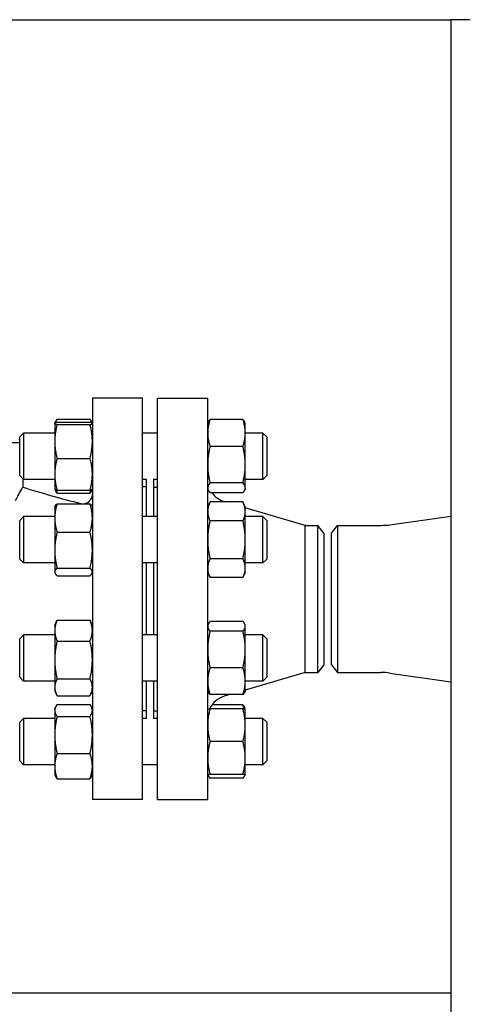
# Model space of a CAD drawing. Header units: inches. Extents: x 24 to 1128, y -69 to 748.
# Tile 484 of 656: x 649.49 to 656.65, y 358.92 to 374.86. Entities that reach past the tile are written whole.
import ezdxf

# ---------------------------------------------------------------- set-up
doc = ezdxf.new("R2010")
doc.units = ezdxf.units.IN
doc.header["$LTSCALE"] = 32
doc.header["$MEASUREMENT"] = 0
doc.layers.add('Visible (ANSI)', color=7, linetype='Continuous', lineweight=30)

msp = doc.modelspace()

# ---------------------------------------------------------------- linework, layer by layer
at = {"layer": 'Visible (ANSI)'}
for p, q in [((621.90363, 374.85867), (656.46713, 374.85867)), ((656.46713, 374.85867), (656.46713, 359.10867)), ((656.84213, 374.85867), (656.46713, 374.85867)), ((650.66313, 368.73367), (650.66313, 362.23367)), ((651.47313, 368.73367), (650.66313, 368.73367)), ((651.47313, 362.23367), (651.47313, 368.73367)), ((651.72063, 362.23367), (651.72063, 368.73367)), ((651.72063, 368.73367), (652.53063, 368.73367)), ((652.53063, 362.23367), (652.53063, 368.73367)), ((650.05413, 368.32437), (650.05456, 368.32529)), ((650.05413, 368.32437), (650.05413, 368.32345)), ((650.05413, 368.32345), (650.05413, 368.03135)), ((650.05456, 368.32529), (650.06743, 368.35289)), ((650.09244, 368.39393), (650.62483, 368.39393)), ((650.09244, 368.34149), (650.62483, 368.34149)), ((650.6627, 368.32529), (650.64983, 368.35289)), ((650.66313, 368.32437), (650.6627, 368.32529)), ((652.53063, 368.32437), (652.53937, 368.3431)), ((653.10133, 368.38562), (652.56894, 368.38562)), ((653.13963, 368.32437), (653.1309, 368.3431)), ((653.13963, 368.16884), (653.13963, 368.32437)), ((649.48609, 368.10587), (649.54859, 368.16837)), ((649.54859, 368.16837), (649.54859, 367.41837)), ((650.05413, 368.16837), (649.54859, 368.16837)), ((650.09244, 368.30541), (650.62483, 368.30541)), ((651.72063, 368.16837), (651.47313, 368.16837)), ((653.13963, 367.65594), (653.13963, 368.16884)), ((653.42359, 368.16837), (653.13963, 368.16837)), ((653.42359, 367.41837), (653.42359, 368.16837)), ((653.48609, 368.10587), (653.42359, 368.16837)), ((649.48609, 368.01117), (643.03804, 368.01117)), ((649.47313, 368.07367), (649.48609, 368.06071)), ((649.48609, 367.48087), (649.48609, 368.10587)), ((650.05413, 368.03135), (650.05413, 367.50127)), ((653.48609, 368.10587), (653.48609, 367.48087)), ((653.10133, 367.95206), (652.56894, 367.95206)), ((650.09244, 367.75729), (650.62483, 367.75729)), ((653.13963, 367.28046), (653.13963, 367.65594)), ((649.48609, 367.48087), (649.54859, 367.41837)), ((649.53563, 367.43132), (649.53563, 367.29148)), ((650.05413, 367.41837), (649.54859, 367.41837)), ((650.05413, 367.50127), (650.05413, 367.26237)), ((651.53563, 367.41837), (651.47313, 367.41837)), ((651.53563, 367.42324), (651.53563, 366.81538)), ((651.65563, 367.42324), (651.65563, 366.81538)), ((651.72063, 367.41837), (651.65563, 367.41837)), ((653.10133, 367.35981), (652.56894, 367.35981)), ((653.42359, 367.41837), (653.13963, 367.41837)), ((653.48609, 367.48087), (653.42359, 367.41837)), ((650.05413, 367.26237), (650.05456, 367.26145)), ((650.05456, 367.26145), (650.06743, 367.23385)), ((650.09244, 367.24525), (650.62483, 367.24525)), ((650.6627, 367.26145), (650.64983, 367.23385)), ((650.66313, 367.26237), (650.6627, 367.26145)), ((651.53563, 367.29617), (651.47313, 367.29617)), ((651.66063, 366.81538), (651.66063, 367.29367)), ((651.66063, 367.29367), (651.72063, 367.29367)), ((652.53063, 367.26237), (652.53937, 367.24364)), ((653.10133, 367.20111), (652.56894, 367.20111)), ((653.13963, 367.26237), (653.1309, 367.24364)), ((653.13963, 367.26237), (653.13963, 367.28046)), ((650.09244, 367.1928), (650.62483, 367.1928)), ((651.66063, 367.17367), (651.65563, 367.17367)), ((652.53063, 366.97138), (652.56894, 367.05352)), ((653.10133, 367.05352), (652.56894, 367.05352)), ((652.82015, 367.05352), (652.79983, 367.0595)), ((653.13963, 366.97138), (653.10133, 367.05352)), ((650.05413, 366.97138), (650.05932, 366.9825)), ((650.05413, 366.97138), (650.05413, 366.79311)), ((650.09244, 367.02227), (650.62483, 367.02227)), ((650.66313, 366.97138), (650.65795, 366.9825)), ((653.13963, 366.90024), (653.13963, 366.97138)), ((654.11174, 366.67367), (653.13963, 366.95956)), ((653.13963, 366.44038), (653.13963, 366.90024)), ((649.48609, 366.75288), (649.54859, 366.81538)), ((649.48609, 366.12788), (649.48609, 366.75288)), ((649.54859, 366.81538), (649.54859, 366.06538)), ((650.05413, 366.81538), (649.54859, 366.81538)), ((650.05413, 366.79311), (650.05413, 366.273)), ((651.72063, 366.81538), (651.47313, 366.81538)), ((653.10133, 366.74695), (652.56894, 366.74695)), ((653.42359, 366.81538), (653.13963, 366.81538)), ((653.42359, 366.06538), (653.42359, 366.81538)), ((653.48609, 366.75288), (653.42359, 366.81538)), ((653.48609, 366.75288), (653.48609, 366.12788)), ((655.48099, 366.68372), (656.46713, 366.8246)), ((650.09244, 366.56395), (650.62483, 366.56395)), ((654.11174, 364.29367), (654.11174, 366.67367)), ((654.11174, 366.67367), (654.31472, 366.67367)), ((654.31472, 364.29367), (654.31472, 366.67367)), ((654.41063, 366.54867), (654.31472, 366.67367)), ((654.53563, 366.54867), (654.63155, 366.67367)), ((654.63155, 366.67367), (654.63155, 364.29367)), ((654.63155, 366.67367), (655.33957, 366.67367)), ((653.13963, 365.98052), (653.13963, 366.44038)), ((654.41063, 366.54867), (654.41063, 364.41867)), ((654.53563, 364.41867), (654.53563, 366.54867)), ((650.05413, 366.273), (650.05413, 365.92027)), ((649.48609, 366.12788), (649.54859, 366.06538)), ((653.10133, 366.13381), (652.56894, 366.13381)), ((653.48609, 366.12788), (653.42359, 366.06538)), ((650.05413, 366.06538), (649.54859, 366.06538)), ((650.09244, 365.98206), (650.62483, 365.98206)), ((651.72063, 366.06538), (651.47313, 366.06538)), ((651.53563, 366.06538), (651.53563, 364.90196)), ((651.65563, 366.06538), (651.65563, 364.90196)), ((651.66063, 364.90196), (651.66063, 366.06538)), ((653.42359, 366.06538), (653.13963, 366.06538)), ((653.13963, 365.90938), (653.13963, 365.98052)), ((650.05413, 365.92027), (650.05413, 365.90938)), ((650.05413, 365.90938), (650.05932, 365.89825)), ((650.09244, 365.85849), (650.62483, 365.85849)), ((650.66313, 365.90938), (650.65795, 365.89825)), ((652.53063, 365.90938), (652.56894, 365.82723)), ((653.10133, 365.82723), (652.56894, 365.82723)), ((653.13963, 365.90938), (653.10133, 365.82723)), ((650.09244, 365.13904), (650.62483, 365.13904)), ((650.05413, 365.05796), (650.08351, 365.12096)), ((650.05413, 365.05796), (650.05413, 364.9704)), ((650.05413, 364.9704), (650.05413, 364.49572)), ((650.66313, 365.05796), (650.63376, 365.12096)), ((652.53063, 365.05796), (652.53937, 365.07669)), ((653.10133, 365.11921), (652.56894, 365.11921)), ((653.13963, 365.05796), (653.1309, 365.07669)), ((653.13963, 365.03987), (653.13963, 365.05796)), ((653.13963, 364.66439), (653.13963, 365.03987)), ((649.48609, 364.83946), (649.54859, 364.90196)), ((649.48609, 364.21446), (649.48609, 364.83946)), ((649.54859, 364.90196), (649.54859, 364.15196)), ((650.05413, 364.90196), (649.54859, 364.90196)), ((651.72063, 364.90196), (651.47313, 364.90196)), ((653.10133, 364.96052), (652.56894, 364.96052)), ((653.42359, 364.90196), (653.13963, 364.90196)), ((653.42359, 364.15196), (653.42359, 364.90196)), ((653.48609, 364.83946), (653.42359, 364.90196)), ((653.48609, 364.83946), (653.48609, 364.21446)), ((650.09244, 364.80176), (650.62483, 364.80176)), ((653.13963, 364.15149), (653.13963, 364.66439)), ((650.05413, 364.49572), (650.05413, 364.05228)), ((653.10133, 364.36827), (652.56894, 364.36827)), ((654.41063, 364.41867), (654.31472, 364.29367)), ((654.53563, 364.41867), (654.63155, 364.29367)), ((649.48609, 364.21446), (649.54859, 364.15196)), ((650.09244, 364.18967), (650.62483, 364.18967)), ((654.11174, 364.29367), (653.13963, 364.00777)), ((653.48609, 364.21446), (653.42359, 364.15196)), ((654.11174, 364.29367), (654.31472, 364.29367)), ((654.63155, 364.29367), (655.33957, 364.29367)), ((655.48099, 364.28362), (656.46713, 364.14274)), ((650.05413, 364.15196), (649.54859, 364.15196)), ((650.05413, 364.05228), (650.05413, 363.99596)), ((651.72063, 364.15196), (651.47313, 364.15196)), ((651.53563, 364.15196), (651.53563, 363.5441)), ((651.65563, 364.15196), (651.65563, 363.5441)), ((651.66063, 363.67367), (651.66063, 364.15196)), ((653.42359, 364.15196), (653.13963, 364.15196)), ((653.13963, 363.99596), (653.13963, 364.15149)), ((650.05413, 363.99596), (650.08351, 363.93297)), ((650.09244, 363.91488), (650.62483, 363.91488)), ((650.66313, 363.99596), (650.63376, 363.93297)), ((652.53063, 363.99596), (652.53937, 363.97723)), ((653.10133, 363.93471), (652.56894, 363.93471)), ((652.89119, 363.93471), (652.79983, 363.90784)), ((653.13963, 363.99596), (653.1309, 363.97723)), ((650.05413, 363.70497), (650.06743, 363.73349)), ((650.05413, 363.70497), (650.05413, 363.6779)), ((650.09244, 363.77454), (650.62483, 363.77454)), ((650.66313, 363.70497), (650.64983, 363.73349)), ((651.66063, 363.79367), (651.65563, 363.79367)), ((653.10133, 363.70497), (652.56894, 363.70497)), ((653.10133, 363.76622), (652.60062, 363.76622)), ((653.13963, 363.70497), (653.1309, 363.7237)), ((653.13963, 363.43947), (653.13963, 363.70497)), ((649.48609, 363.48647), (649.54859, 363.54897)), ((649.54859, 363.54897), (649.54859, 362.79897)), ((650.05413, 363.54897), (649.54859, 363.54897)), ((650.05413, 363.6779), (650.05413, 363.28098)), ((650.09244, 363.58127), (650.62483, 363.58127)), ((651.53563, 363.67117), (651.47313, 363.67117)), ((651.53563, 363.54897), (651.47313, 363.54897)), ((651.72063, 363.54897), (651.65563, 363.54897)), ((651.66063, 363.67367), (651.72063, 363.67367)), ((653.42359, 363.54897), (653.13963, 363.54897)), ((653.42359, 362.79897), (653.42359, 363.54897)), ((653.48609, 363.48647), (653.42359, 363.54897)), ((649.48609, 362.86147), (649.48609, 363.48647)), ((653.13963, 362.90847), (653.13963, 363.43947)), ((653.48609, 363.48647), (653.48609, 362.86147)), ((650.05413, 363.28098), (650.05413, 362.77705)), ((653.10133, 363.17397), (652.56894, 363.17397)), ((650.09244, 362.9807), (650.62483, 362.9807)), ((653.13963, 362.64297), (653.13963, 362.90847)), ((649.48609, 362.86147), (649.54859, 362.79897)), ((650.05413, 362.79897), (649.54859, 362.79897)), ((650.05413, 362.77705), (650.05413, 362.64297)), ((651.72063, 362.79897), (651.47313, 362.79897)), ((653.42359, 362.79897), (653.13963, 362.79897)), ((653.48609, 362.86147), (653.42359, 362.79897)), ((650.05413, 362.64297), (650.06743, 362.61445)), ((650.66313, 362.64297), (650.64983, 362.61445)), ((652.53063, 362.64297), (652.53937, 362.62424)), ((653.10133, 362.64297), (652.56894, 362.64297)), ((653.10133, 362.58172), (652.56894, 362.58172)), ((653.13963, 362.64297), (653.1309, 362.62424)), ((650.09244, 362.57341), (650.62483, 362.57341)), ((651.47313, 362.23367), (650.66313, 362.23367)), ((651.72063, 362.23367), (652.53063, 362.23367)), ((621.90363, 359.10867), (656.46713, 359.10867)), ((656.46713, 359.10867), (656.46713, 358.73367))]:
    msp.add_line(p, q, dxfattribs=at)
for centre, radius, start, end in [((652.90563, 367.41926), 0.375, 215.572456, 253.61155), ((650.51313, 367.17367), 0.15, 256.379293, 0), ((655.33957, 367.67367), 1, 270, 278.130102), ((655.33957, 363.29367), 1, 81.869898, 90), ((652.90563, 363.54807), 0.375, 106.38845, 155.267065)]:
    msp.add_arc(centre, radius, start, end, dxfattribs=at)
for points, weights in [([(650.09244, 368.34149), (650.05413, 368.33182), (650.05413, 368.32345)], [1, 1.0379548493, 1]), ([(650.05413, 368.32345), (650.05413, 368.31508), (650.09244, 368.30541)], [1, 1.0379548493, 1]), ([(650.09244, 368.39393), (650.06709, 368.35967), (650.05866, 368.32945)], [1, 1.02479550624, 1.01719372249]), ([(650.65861, 368.32945), (650.65017, 368.35967), (650.62483, 368.39393)], [1.01719372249, 1.02479550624, 1]), ([(650.66313, 368.32345), (650.66313, 368.33182), (650.62483, 368.34149)], [1, 1.0379548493, 1]), ([(650.62483, 368.30541), (650.66313, 368.31508), (650.66313, 368.32345)], [1, 1.0379548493, 1]), ([(652.56894, 368.38562), (652.53063, 368.26945), (652.53063, 368.16884)], [1, 1.0379548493, 1]), ([(652.53937, 368.3431), (652.54874, 368.3632), (652.56894, 368.38562)], [1.01895290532, 1.01965956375, 1]), ([(653.13963, 368.16884), (653.13963, 368.26945), (653.10133, 368.38562)], [1, 1.0379548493, 1]), ([(653.10133, 368.38562), (653.12152, 368.3632), (653.1309, 368.3431)], [1, 1.01965956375, 1.01895290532]), ([(650.09244, 368.30541), (650.05413, 368.15854), (650.05413, 368.03135)], [1, 1.0379548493, 1]), ([(650.66313, 368.03135), (650.66313, 368.15854), (650.62483, 368.30541)], [1, 1.0379548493, 1]), ([(652.53063, 368.16884), (652.53063, 368.06823), (652.56894, 367.95206)], [1, 1.0379548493, 1]), ([(653.10133, 367.95206), (653.13963, 368.06823), (653.13963, 368.16884)], [1, 1.0379548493, 1]), ([(650.05413, 368.03135), (650.05413, 367.90416), (650.09244, 367.75729)], [1, 1.0379548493, 1]), ([(650.62483, 367.75729), (650.66313, 367.90416), (650.66313, 368.03135)], [1, 1.0379548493, 1]), ([(652.56894, 367.95206), (652.53063, 367.79337), (652.53063, 367.65594)], [1, 1.0379548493, 1]), ([(653.13963, 367.65594), (653.13963, 367.79337), (653.10133, 367.95206)], [1, 1.0379548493, 1]), ([(650.09244, 367.75729), (650.05413, 367.62009), (650.05413, 367.50127)], [1, 1.0379548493, 1]), ([(650.66313, 367.50127), (650.66313, 367.62009), (650.62483, 367.75729)], [1, 1.0379548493, 1]), ([(652.53063, 367.65594), (652.53063, 367.5185), (652.56894, 367.35981)], [1, 1.0379548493, 1]), ([(653.10133, 367.35981), (653.13963, 367.5185), (653.13963, 367.65594)], [1, 1.0379548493, 1]), ([(650.05413, 367.50127), (650.05413, 367.38245), (650.09244, 367.24525)], [1, 1.0379548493, 1]), ([(650.62483, 367.24525), (650.66313, 367.38245), (650.66313, 367.50127)], [1, 1.0379548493, 1]), ([(652.56894, 367.35981), (652.53063, 367.31729), (652.53063, 367.28046)], [1, 1.0379548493, 1]), ([(653.13963, 367.28046), (653.13963, 367.31729), (653.10133, 367.35981)], [1, 1.0379548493, 1]), ([(650.09244, 367.24525), (650.05807, 367.25392), (650.05456, 367.26145)], [1, 1.03391997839, 1.00721187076]), ([(650.09244, 367.1928), (650.07656, 367.21426), (650.06743, 367.23385)], [1, 1.01538593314, 1.01829773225]), ([(650.07453, 367.25035), (650.08201, 367.2225), (650.09244, 367.1928)], [1.01477953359, 1.01005189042, 1]), ([(650.6627, 367.26145), (650.65919, 367.25392), (650.62483, 367.24525)], [1.00721187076, 1.03391997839, 1]), ([(650.62483, 367.1928), (650.63525, 367.2225), (650.64273, 367.25035)], [1, 1.01005189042, 1.01477953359]), ([(650.64983, 367.23385), (650.6407, 367.21426), (650.62483, 367.1928)], [1.01829773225, 1.01538593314, 1]), ([(652.53063, 367.28046), (652.53063, 367.24364), (652.56894, 367.20111)], [1, 1.0379548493, 1]), ([(653.10133, 367.20111), (653.13963, 367.24364), (653.13963, 367.28046)], [1, 1.0379548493, 1]), ([(652.56894, 367.05352), (652.53063, 366.97138), (652.53063, 366.90024)], [1, 1.0379548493, 1]), ([(653.13963, 366.90024), (653.13963, 366.97138), (653.10133, 367.05352)], [1, 1.0379548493, 1]), ([(650.09244, 367.02227), (650.05413, 366.89946), (650.05413, 366.79311)], [1, 1.0379548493, 1]), ([(650.05932, 366.9825), (650.06802, 367.00116), (650.09244, 367.02227)], [1.01771863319, 1.02386502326, 1]), ([(650.66313, 366.79311), (650.66313, 366.89946), (650.62483, 367.02227)], [1, 1.0379548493, 1]), ([(650.62483, 367.02227), (650.64924, 367.00116), (650.65795, 366.9825)], [1, 1.02386502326, 1.01771863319]), ([(652.53063, 366.90024), (652.53063, 366.8291), (652.56894, 366.74695)], [1, 1.0379548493, 1]), ([(653.10133, 366.74695), (653.13963, 366.8291), (653.13963, 366.90024)], [1, 1.0379548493, 1]), ([(650.05413, 366.79311), (650.05413, 366.68675), (650.09244, 366.56395)], [1, 1.0379548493, 1]), ([(650.62483, 366.56395), (650.66313, 366.68675), (650.66313, 366.79311)], [1, 1.0379548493, 1]), ([(652.56894, 366.74695), (652.53063, 366.58266), (652.53063, 366.44038)], [1, 1.0379548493, 1]), ([(653.13963, 366.44038), (653.13963, 366.58266), (653.10133, 366.74695)], [1, 1.0379548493, 1]), ([(650.09244, 366.56395), (650.05413, 366.40803), (650.05413, 366.273)], [1, 1.0379548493, 1]), ([(650.66313, 366.273), (650.66313, 366.40803), (650.62483, 366.56395)], [1, 1.0379548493, 1]), ([(652.53063, 366.44038), (652.53063, 366.2981), (652.56894, 366.13381)], [1, 1.0379548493, 1]), ([(653.10133, 366.13381), (653.13963, 366.2981), (653.13963, 366.44038)], [1, 1.0379548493, 1]), ([(650.05413, 366.273), (650.05413, 366.13797), (650.09244, 365.98206)], [1, 1.0379548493, 1]), ([(650.62483, 365.98206), (650.66313, 366.13797), (650.66313, 366.273)], [1, 1.0379548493, 1]), ([(652.56894, 366.13381), (652.53063, 366.05166), (652.53063, 365.98052)], [1, 1.0379548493, 1]), ([(653.13963, 365.98052), (653.13963, 366.05166), (653.10133, 366.13381)], [1, 1.0379548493, 1]), ([(650.09244, 365.98206), (650.05413, 365.94895), (650.05413, 365.92027)], [1, 1.0379548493, 1]), ([(650.66313, 365.92027), (650.66313, 365.94895), (650.62483, 365.98206)], [1, 1.0379548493, 1]), ([(652.53063, 365.98052), (652.53063, 365.90938), (652.56894, 365.82723)], [1, 1.0379548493, 1]), ([(653.10133, 365.82723), (653.13963, 365.90938), (653.13963, 365.98052)], [1, 1.0379548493, 1]), ([(650.05413, 365.92027), (650.05413, 365.8916), (650.09244, 365.85849)], [1, 1.0379548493, 1]), ([(650.62483, 365.85849), (650.66313, 365.8916), (650.66313, 365.92027)], [1, 1.0379548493, 1]), ([(650.09244, 365.13904), (650.05413, 365.04867), (650.05413, 364.9704)], [1, 1.0379548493, 1]), ([(650.08351, 365.12096), (650.08766, 365.12986), (650.09244, 365.13904)], [1.0080602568, 1.00458368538, 1]), ([(650.62483, 365.13904), (650.62961, 365.12986), (650.63376, 365.12096)], [1, 1.00458368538, 1.0080602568]), ([(650.66313, 364.9704), (650.66313, 365.04867), (650.62483, 365.13904)], [1, 1.0379548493, 1]), ([(650.05413, 364.9704), (650.05413, 364.89213), (650.09244, 364.80176)], [1, 1.0379548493, 1]), ([(650.62483, 364.80176), (650.66313, 364.89213), (650.66313, 364.9704)], [1, 1.0379548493, 1]), ([(652.56894, 365.11921), (652.53063, 365.07669), (652.53063, 365.03987)], [1, 1.0379548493, 1]), ([(652.53063, 365.03987), (652.53063, 365.00304), (652.56894, 364.96052)], [1, 1.0379548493, 1]), ([(653.13963, 365.03987), (653.13963, 365.07669), (653.10133, 365.11921)], [1, 1.0379548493, 1]), ([(653.10133, 364.96052), (653.13963, 365.00304), (653.13963, 365.03987)], [1, 1.0379548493, 1]), ([(652.56894, 364.96052), (652.53063, 364.80183), (652.53063, 364.66439)], [1, 1.0379548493, 1]), ([(653.13963, 364.66439), (653.13963, 364.80183), (653.10133, 364.96052)], [1, 1.0379548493, 1]), ([(650.09244, 364.80176), (650.05413, 364.63775), (650.05413, 364.49572)], [1, 1.0379548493, 1]), ([(650.66313, 364.49572), (650.66313, 364.63775), (650.62483, 364.80176)], [1, 1.0379548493, 1]), ([(652.53063, 364.66439), (652.53063, 364.52696), (652.56894, 364.36827)], [1, 1.0379548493, 1]), ([(653.10133, 364.36827), (653.13963, 364.52696), (653.13963, 364.66439)], [1, 1.0379548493, 1]), ([(650.05413, 364.49572), (650.05413, 364.35368), (650.09244, 364.18967)], [1, 1.0379548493, 1]), ([(650.62483, 364.18967), (650.66313, 364.35368), (650.66313, 364.49572)], [1, 1.0379548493, 1]), ([(652.56894, 364.36827), (652.53063, 364.2521), (652.53063, 364.15149)], [1, 1.0379548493, 1]), ([(653.13963, 364.15149), (653.13963, 364.2521), (653.10133, 364.36827)], [1, 1.0379548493, 1]), ([(650.09244, 364.18967), (650.05413, 364.11604), (650.05413, 364.05228)], [1, 1.0379548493, 1]), ([(650.66313, 364.05228), (650.66313, 364.11604), (650.62483, 364.18967)], [1, 1.0379548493, 1]), ([(650.05413, 364.05228), (650.05413, 363.98851), (650.09244, 363.91488)], [1, 1.0379548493, 1]), ([(650.62483, 363.91488), (650.66313, 363.98851), (650.66313, 364.05228)], [1, 1.0379548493, 1]), ([(652.53063, 364.15149), (652.53063, 364.05088), (652.56894, 363.93471)], [1, 1.0379548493, 1]), ([(653.10133, 363.93471), (653.13963, 364.05088), (653.13963, 364.15149)], [1, 1.0379548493, 1]), ([(652.56894, 363.93471), (652.54874, 363.95713), (652.53937, 363.97723)], [1, 1.01965956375, 1.01895290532]), ([(653.1309, 363.97723), (653.12152, 363.95713), (653.10133, 363.93471)], [1.01895290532, 1.01965956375, 1]), ([(650.09244, 363.77454), (650.05413, 363.72275), (650.05413, 363.6779)], [1, 1.0379548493, 1]), ([(650.66313, 363.6779), (650.66313, 363.72275), (650.62483, 363.77454)], [1, 1.0379548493, 1]), ([(652.53063, 363.70497), (652.53063, 363.70497), (652.56894, 363.70497)], [1, 1.0379548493, 1]), ([(652.56894, 363.70497), (652.53063, 363.56269), (652.53063, 363.43947)], [1, 1.0379548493, 1]), ([(653.10133, 363.76622), (653.12152, 363.7438), (653.1309, 363.7237)], [1, 1.01965956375, 1.01895290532]), ([(653.11923, 363.70497), (653.11175, 363.73461), (653.10133, 363.76622)], [1.01477953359, 1.01005189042, 1]), ([(653.10133, 363.70497), (653.13963, 363.70497), (653.13963, 363.70497)], [1, 1.0379548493, 1]), ([(653.13963, 363.43947), (653.13963, 363.56269), (653.10133, 363.70497)], [1, 1.0379548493, 1]), ([(650.05413, 363.6779), (650.05413, 363.63305), (650.09244, 363.58127)], [1, 1.0379548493, 1]), ([(650.09244, 363.58127), (650.05413, 363.42035), (650.05413, 363.28098)], [1, 1.0379548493, 1]), ([(650.62483, 363.58127), (650.66313, 363.63305), (650.66313, 363.6779)], [1, 1.0379548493, 1]), ([(650.66313, 363.28098), (650.66313, 363.42035), (650.62483, 363.58127)], [1, 1.0379548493, 1]), ([(652.53063, 363.43947), (652.53063, 363.31625), (652.56894, 363.17397)], [1, 1.0379548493, 1]), ([(653.10133, 363.17397), (653.13963, 363.31625), (653.13963, 363.43947)], [1, 1.0379548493, 1]), ([(650.05413, 363.28098), (650.05413, 363.14162), (650.09244, 362.9807)], [1, 1.0379548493, 1]), ([(650.62483, 362.9807), (650.66313, 363.14162), (650.66313, 363.28098)], [1, 1.0379548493, 1]), ([(652.56894, 363.17397), (652.53063, 363.03169), (652.53063, 362.90847)], [1, 1.0379548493, 1]), ([(653.13963, 362.90847), (653.13963, 363.03169), (653.10133, 363.17397)], [1, 1.0379548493, 1]), ([(650.09244, 362.9807), (650.05413, 362.87157), (650.05413, 362.77705)], [1, 1.0379548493, 1]), ([(650.66313, 362.77705), (650.66313, 362.87157), (650.62483, 362.9807)], [1, 1.0379548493, 1]), ([(652.53063, 362.90847), (652.53063, 362.78525), (652.56894, 362.64297)], [1, 1.0379548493, 1]), ([(653.10133, 362.64297), (653.13963, 362.78525), (653.13963, 362.90847)], [1, 1.0379548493, 1]), ([(650.05413, 362.77705), (650.05413, 362.68254), (650.09244, 362.57341)], [1, 1.0379548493, 1]), ([(650.62483, 362.57341), (650.66313, 362.68254), (650.66313, 362.77705)], [1, 1.0379548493, 1]), ([(650.09244, 362.57341), (650.07656, 362.59486), (650.06743, 362.61445)], [1, 1.01538593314, 1.01829773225]), ([(650.64983, 362.61445), (650.6407, 362.59486), (650.62483, 362.57341)], [1.01829773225, 1.01538593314, 1]), ([(652.56894, 362.64297), (652.53063, 362.64297), (652.53063, 362.64297)], [1, 1.0379548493, 1]), ([(652.53277, 362.64297), (652.53949, 362.61441), (652.56894, 362.58172)], [1.01375847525, 1.02892942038, 1]), ([(653.13963, 362.64297), (653.13963, 362.64297), (653.10133, 362.64297)], [1, 1.0379548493, 1]), ([(653.10133, 362.58172), (653.13078, 362.61441), (653.1375, 362.64297)], [1, 1.02892942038, 1.01375847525])]:
    msp.add_rational_spline(points, weights, degree=2, dxfattribs=at)
msp.add_open_spline([(649.42036, 367.07504), (649.47096, 367.17694), (649.50903, 367.24425), (649.53233, 367.28568), (649.5356, 367.2915), (649.5356, 367.2915)], degree=3, knots=[0.0077651, 0.0077651, 0.0077651, 0.0077651, 1.66215021, 1.66215021, 2.30759831, 2.30759831, 2.30759831, 2.30759831], dxfattribs=at)
msp.add_open_spline([(649.53563, 367.29148), (649.84774, 367.1969), (650.16086, 367.10469), (650.47781, 367.02789)], degree=3, dxfattribs=at)

doc.saveas('drawing.dxf')
